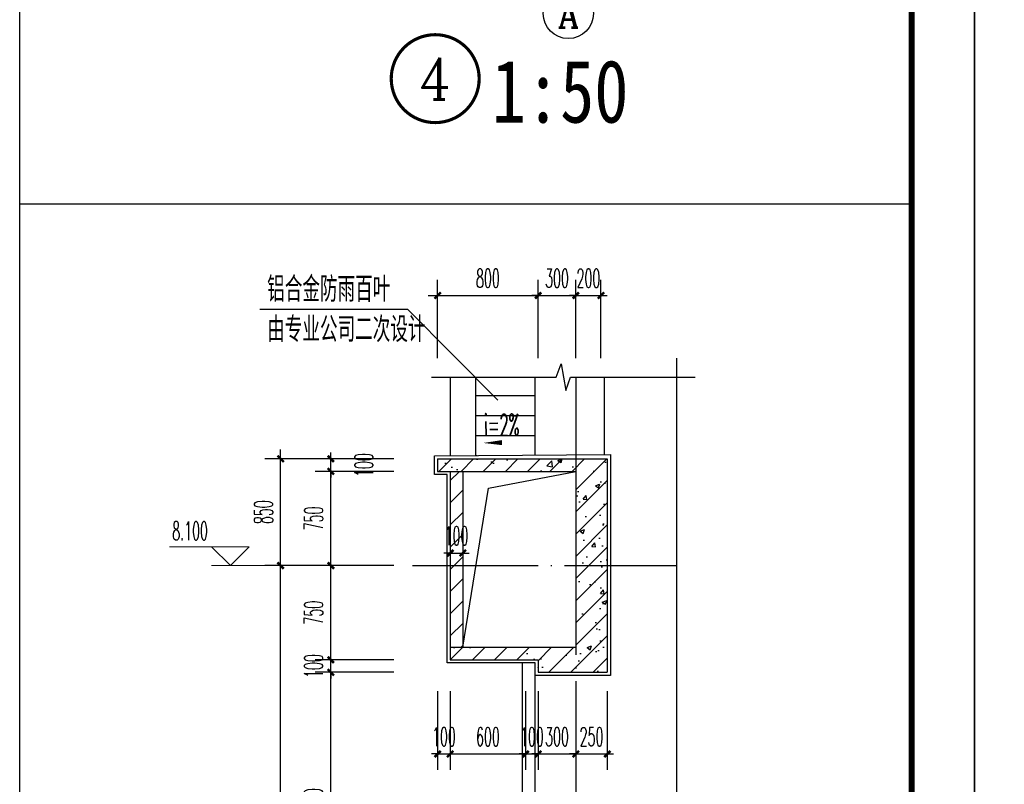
# Model space of a CAD drawing. Extents: x 1779708 to 7299578, y -1121471 to 88434.
# Tile 982 of 1056: x 7002719 to 7010557, y -974711 to -968623. Entities that reach past the tile are written whole.
import ezdxf
from ezdxf.enums import TextEntityAlignment as Align

# ---------------------------------------------------------------- set-up
doc = ezdxf.new("R2010")
doc.units = 0
doc.header["$LTSCALE"] = 1000
doc.header["$MEASUREMENT"] = 0
doc.linetypes.add('DOTE', pattern=[2.42, 2, -0.2, 0.02, -0.2])
doc.layers.get('0').update_dxf_attribs({"linetype": 'CONTINUOUS'})
doc.layers.get('Defpoints').update_dxf_attribs({"linetype": 'CONTINUOUS'})
for name, color, linetype in [('AXIS', 3, 'CONTINUOUS'), ('AXIS_TEXT', 7, 'CONTINUOUS'), ('DIM_IDEN', 3, 'CONTINUOUS'), ('DIM_LEAD', 3, 'CONTINUOUS'), ('DIM_SYMB', 3, 'CONTINUOUS'), ('DOTE', 1, 'DOTE'), ('PUB_TAB', 7, 'CONTINUOUS'), ('PUB_TEXT', 7, 'CONTINUOUS'), ('PUB_TITLE', 4, 'CONTINUOUS'), ('WALL', 255, 'CONTINUOUS'), ('可见线', 6, 'CONTINUOUS'), ('填充细线', 8, 'CONTINUOUS'), ('立面细线', 114, 'CONTINUOUS'), ('粉刷线', 213, 'CONTINUOUS')]:
    doc.layers.add(name, color=color, linetype=linetype)
doc.layers.add('DIM_ELEV', color=3, linetype='CONTINUOUS', lineweight=13)
doc.styles.add('-仿宋_GB2312', font='txt', dxfattribs={"width": 0.8})
doc.styles.add('_TCH_AXIS', font='COMPLEX', dxfattribs={"bigfont": 'GBCBIG'})
doc.styles.add('_TCH_DIM', font='SIMPLEX.shx', dxfattribs={"width": 0.7, "bigfont": 'GBCBIG.shx'})
doc.styles.add('_TCH_DIM_T3', font='SIMPLEX.shx', dxfattribs={"width": 0.494118, "bigfont": 'GBCBIG.shx'})
doc.styles.add('_TCH_LABEL', font='COMPLEX', dxfattribs={"bigfont": 'GBCBIG'})
doc.styles.add('COMPLEX', font='COMPLEX')
doc.styles.add('HZTXT', font='simplex.shx', dxfattribs={"width": 0.7, "bigfont": 'HZTXT.shx'})
doc.dimstyles.new('_TCH_ARCH&&50', dxfattribs={"dimtxt": 148.75, "dimasz": 50, "dimexe": 125, "dimexo": 150, "dimgap": 63.125, "dimtad": 1, "dimdec": 0, "dimzin": 0, "dimdsep": 46, "dimtxsty": '_TCH_DIM_T3', "dimblk": 'ARCHTICK', "dimcen": 0.09, "dimdle": 75, "dimclrt": 7, "dimazin": 2, "dimtfac": 1, "dimtdec": 0, "dimtix": 1, "dimtmove": 2, "dimatfit": 3, "dimfxl": 250, "dimtolj": 1, "dimtzin": 0, "dimarcsym": 0})

# ---------------------------------------------------------------- blocks, each defined once
blk = doc.blocks.new('A$C3D8761CE')
at = {"layer": 'PUB_TITLE'}
blk.add_lwpolyline([(0, 0), (84100, 0), (84100, 59400), (0, 59400)], close=True, dxfattribs=at)
at = {"layer": 'PUB_TITLE', "const_width": 100}
blk.add_lwpolyline([(2500, 1000), (83100, 1000), (83100, 58400), (2500, 58400)], close=True, dxfattribs=at)
blk = doc.blocks.new('_AXISO')
blk.add_circle((0, 0), 0.5)
at = {"layer": 'AXIS_TEXT', "style": 'COMPLEX', "width": 1.041667}
blk.add_attdef('A', text='', height=0.56, dxfattribs=at).set_placement((-0.25, -0.28), (0.25, -0.28), align=Align.FIT)
blk = doc.blocks.new('_ArchTick')
at = {"color": 0, "linetype": 'ByBlock', "const_width": 0.4}
blk.add_lwpolyline([(-0.5, -0.5), (0.5, 0.5)], dxfattribs=at)
blk = doc.blocks.new('*D1893')
at = {"layer": 'AXIS', "color": 0, "lineweight": -2, "transparency": 16777216}
for p, q in [((7004796.2, -976944.4), (7004796.2, -972894.4)), ((7005696.2, -972969.4), (7004671.2, -972969.4)), ((7005696.2, -976869.4), (7004671.2, -976869.4))]:
    blk.add_line(p, q, dxfattribs=at)
at = {"layer": 'Defpoints', "color": 0, "transparency": 16777216}
for p in [(7004796.2, -972969.4), (7005846.2, -972969.4), (7005846.2, -976869.4)]:
    blk.add_point(p, dxfattribs=at)
at = {"layer": 'AXIS', "color": 0, "lineweight": -2, "transparency": 16777216, "xscale": 50, "yscale": 50, "zscale": 50}
for p, rotation in [((7004796.2, -972969.4), 90), ((7004796.2, -976869.4), 270)]:
    blk.add_blockref('_ArchTick', p, dxfattribs=dict(at, rotation=rotation))
at = {"layer": 'AXIS', "color": 7, "transparency": 16777216, "insert": (7004658.7, -974919.4), "char_height": 148.75, "attachment_point": 5, "rotation": 90, "style": '_TCH_DIM_T3'}
blk.add_mtext('\\A1;3900', dxfattribs=at)
blk = doc.blocks.new('*D1894')
at = {"layer": 'AXIS', "color": 0, "lineweight": -2, "transparency": 16777216}
for p, q in [((7004796.2, -973044.4), (7004796.2, -972044.4)), ((7005696.2, -972119.4), (7004671.2, -972119.4)), ((7005696.2, -972969.4), (7004671.2, -972969.4))]:
    blk.add_line(p, q, dxfattribs=at)
at = {"layer": 'Defpoints', "color": 0, "transparency": 16777216}
for p in [(7004796.2, -972119.4), (7005846.2, -972119.4), (7005846.2, -972969.4)]:
    blk.add_point(p, dxfattribs=at)
at = {"layer": 'AXIS', "color": 0, "lineweight": -2, "transparency": 16777216, "xscale": 50, "yscale": 50, "zscale": 50}
for p, rotation in [((7004796.2, -972119.4), 90), ((7004796.2, -972969.4), 270)]:
    blk.add_blockref('_ArchTick', p, dxfattribs=dict(at, rotation=rotation))
at = {"layer": 'AXIS', "color": 7, "transparency": 16777216, "insert": (7004658.7, -972544.4), "char_height": 148.75, "attachment_point": 5, "rotation": 90, "style": '_TCH_DIM_T3'}
blk.add_mtext('\\A1;850', dxfattribs=at)
blk = doc.blocks.new('*D1895')
at = {"layer": 'AXIS', "color": 0, "lineweight": -2, "transparency": 16777216}
for p, q in [((7006046.2, -971319.4), (7006046.2, -970694.4)), ((7006846.2, -971319.4), (7006846.2, -970694.4)), ((7005971.2, -970819.4), (7006921.2, -970819.4))]:
    blk.add_line(p, q, dxfattribs=at)
at = {"layer": 'Defpoints', "color": 0, "transparency": 16777216}
for p in [(7006846.2, -970819.4), (7006046.2, -971469.4), (7006846.2, -971469.4)]:
    blk.add_point(p, dxfattribs=at)
at = {"layer": 'AXIS', "color": 0, "lineweight": -2, "transparency": 16777216, "xscale": 50, "yscale": 50, "zscale": 50, "rotation": 180}
blk.add_blockref('_ArchTick', (7006046.2, -970819.4), dxfattribs=at)
at = {"layer": 'AXIS', "color": 0, "lineweight": -2, "transparency": 16777216, "xscale": 50, "yscale": 50, "zscale": 50}
blk.add_blockref('_ArchTick', (7006846.2, -970819.4), dxfattribs=at)
at = {"layer": 'AXIS', "color": 7, "transparency": 16777216, "insert": (7006446.2, -970681.9), "char_height": 148.75, "attachment_point": 5, "style": '_TCH_DIM_T3'}
blk.add_mtext('\\A1;800', dxfattribs=at)
blk = doc.blocks.new('*D1896')
at = {"layer": 'AXIS', "color": 0, "lineweight": -2, "transparency": 16777216}
for p, q in [((7006846.2, -971319.4), (7006846.2, -970694.4)), ((7007146.2, -971319.4), (7007146.2, -970694.4)), ((7006846.2, -970819.4), (7006796.2, -970819.4)), ((7006846.2, -970819.4), (7007146.2, -970819.4)), ((7007146.2, -970819.4), (7007196.2, -970819.4))]:
    blk.add_line(p, q, dxfattribs=at)
at = {"layer": 'Defpoints', "color": 0, "transparency": 16777216}
for p in [(7007146.2, -970819.4), (7006846.2, -971469.4), (7007146.2, -971469.4)]:
    blk.add_point(p, dxfattribs=at)
at = {"layer": 'AXIS', "color": 0, "lineweight": -2, "transparency": 16777216, "xscale": 50, "yscale": 50, "zscale": 50}
blk.add_blockref('_ArchTick', (7006846.2, -970819.4), dxfattribs=at)
at = {"layer": 'AXIS', "color": 0, "lineweight": -2, "transparency": 16777216, "xscale": 50, "yscale": 50, "zscale": 50, "rotation": 180}
blk.add_blockref('_ArchTick', (7007146.2, -970819.4), dxfattribs=at)
at = {"layer": 'AXIS', "color": 7, "transparency": 16777216, "insert": (7006996.2, -970681.9), "char_height": 148.75, "attachment_point": 5, "style": '_TCH_DIM_T3'}
blk.add_mtext('\\A1;300', dxfattribs=at)
blk = doc.blocks.new('*D1897')
at = {"layer": 'AXIS', "color": 0, "lineweight": -2, "transparency": 16777216}
for p, q in [((7007146.2, -971319.4), (7007146.2, -970694.4)), ((7007346.2, -971319.4), (7007346.2, -970694.4)), ((7007146.2, -970819.4), (7007096.2, -970819.4)), ((7007146.2, -970819.4), (7007346.2, -970819.4)), ((7007346.2, -970819.4), (7007396.2, -970819.4))]:
    blk.add_line(p, q, dxfattribs=at)
at = {"layer": 'Defpoints', "color": 0, "transparency": 16777216}
for p in [(7007346.2, -970819.4), (7007146.2, -971469.4), (7007346.2, -971469.4)]:
    blk.add_point(p, dxfattribs=at)
at = {"layer": 'AXIS', "color": 0, "lineweight": -2, "transparency": 16777216, "xscale": 50, "yscale": 50, "zscale": 50}
blk.add_blockref('_ArchTick', (7007146.2, -970819.4), dxfattribs=at)
at = {"layer": 'AXIS', "color": 0, "lineweight": -2, "transparency": 16777216, "xscale": 50, "yscale": 50, "zscale": 50, "rotation": 180}
blk.add_blockref('_ArchTick', (7007346.2, -970819.4), dxfattribs=at)
at = {"layer": 'AXIS', "color": 7, "transparency": 16777216, "insert": (7007246.2, -970681.9), "char_height": 148.75, "attachment_point": 5, "style": '_TCH_DIM_T3'}
blk.add_mtext('\\A1;200', dxfattribs=at)
blk = doc.blocks.new('*D1902')
at = {"layer": 'AXIS', "color": 0, "lineweight": -2, "transparency": 16777216}
for p, q in [((7006046.2, -973969.4), (7006046.2, -974594.4)), ((7006146.2, -973969.4), (7006146.2, -974594.4)), ((7006046.2, -974469.4), (7005996.2, -974469.4)), ((7006046.2, -974469.4), (7006146.2, -974469.4)), ((7006146.2, -974469.4), (7006196.2, -974469.4))]:
    blk.add_line(p, q, dxfattribs=at)
at = {"layer": 'Defpoints', "color": 0, "transparency": 16777216}
for p in [(7006046.2, -973819.4), (7006146.2, -973819.4), (7006146.2, -974469.4)]:
    blk.add_point(p, dxfattribs=at)
at = {"layer": 'AXIS', "color": 0, "lineweight": -2, "transparency": 16777216, "xscale": 50, "yscale": 50, "zscale": 50}
blk.add_blockref('_ArchTick', (7006046.2, -974469.4), dxfattribs=at)
at = {"layer": 'AXIS', "color": 0, "lineweight": -2, "transparency": 16777216, "xscale": 50, "yscale": 50, "zscale": 50, "rotation": 180}
blk.add_blockref('_ArchTick', (7006146.2, -974469.4), dxfattribs=at)
at = {"layer": 'AXIS', "color": 7, "transparency": 16777216, "insert": (7006096.2, -974331.9), "char_height": 148.75, "attachment_point": 5, "style": '_TCH_DIM_T3'}
blk.add_mtext('\\A1;100', dxfattribs=at)
blk = doc.blocks.new('*D1903')
at = {"layer": 'AXIS', "color": 0, "lineweight": -2, "transparency": 16777216}
for p, q in [((7006146.2, -973969.4), (7006146.2, -974594.4)), ((7006746.2, -973969.4), (7006746.2, -974594.4)), ((7006071.2, -974469.4), (7006821.2, -974469.4))]:
    blk.add_line(p, q, dxfattribs=at)
at = {"layer": 'Defpoints', "color": 0, "transparency": 16777216}
for p in [(7006146.2, -973819.4), (7006746.2, -973819.4), (7006746.2, -974469.4)]:
    blk.add_point(p, dxfattribs=at)
at = {"layer": 'AXIS', "color": 0, "lineweight": -2, "transparency": 16777216, "xscale": 50, "yscale": 50, "zscale": 50, "rotation": 180}
blk.add_blockref('_ArchTick', (7006146.2, -974469.4), dxfattribs=at)
at = {"layer": 'AXIS', "color": 0, "lineweight": -2, "transparency": 16777216, "xscale": 50, "yscale": 50, "zscale": 50}
blk.add_blockref('_ArchTick', (7006746.2, -974469.4), dxfattribs=at)
at = {"layer": 'AXIS', "color": 7, "transparency": 16777216, "insert": (7006446.2, -974331.9), "char_height": 148.75, "attachment_point": 5, "style": '_TCH_DIM_T3'}
blk.add_mtext('\\A1;600', dxfattribs=at)
blk = doc.blocks.new('*D1904')
at = {"layer": 'AXIS', "color": 0, "lineweight": -2, "transparency": 16777216}
for p, q in [((7006746.2, -973969.4), (7006746.2, -974594.4)), ((7006846.2, -973969.4), (7006846.2, -974594.4)), ((7006746.2, -974469.4), (7006696.2, -974469.4)), ((7006746.2, -974469.4), (7006846.2, -974469.4)), ((7006846.2, -974469.4), (7006896.2, -974469.4))]:
    blk.add_line(p, q, dxfattribs=at)
at = {"layer": 'Defpoints', "color": 0, "transparency": 16777216}
for p in [(7006746.2, -973819.4), (7006846.2, -973819.4), (7006846.2, -974469.4)]:
    blk.add_point(p, dxfattribs=at)
at = {"layer": 'AXIS', "color": 0, "lineweight": -2, "transparency": 16777216, "xscale": 50, "yscale": 50, "zscale": 50}
blk.add_blockref('_ArchTick', (7006746.2, -974469.4), dxfattribs=at)
at = {"layer": 'AXIS', "color": 0, "lineweight": -2, "transparency": 16777216, "xscale": 50, "yscale": 50, "zscale": 50, "rotation": 180}
blk.add_blockref('_ArchTick', (7006846.2, -974469.4), dxfattribs=at)
at = {"layer": 'AXIS', "color": 7, "transparency": 16777216, "insert": (7006796.2, -974331.9), "char_height": 148.75, "attachment_point": 5, "style": '_TCH_DIM_T3'}
blk.add_mtext('\\A1;100', dxfattribs=at)
blk = doc.blocks.new('*D1905')
at = {"layer": 'AXIS', "color": 0, "lineweight": -2, "transparency": 16777216}
for p, q in [((7006846.2, -973969.4), (7006846.2, -974594.4)), ((7007146.2, -973969.4), (7007146.2, -974594.4)), ((7006846.2, -974469.4), (7006796.2, -974469.4)), ((7006846.2, -974469.4), (7007146.2, -974469.4)), ((7007146.2, -974469.4), (7007196.2, -974469.4))]:
    blk.add_line(p, q, dxfattribs=at)
at = {"layer": 'Defpoints', "color": 0, "transparency": 16777216}
for p in [(7006846.2, -973819.4), (7007146.2, -973819.4), (7007146.2, -974469.4)]:
    blk.add_point(p, dxfattribs=at)
at = {"layer": 'AXIS', "color": 0, "lineweight": -2, "transparency": 16777216, "xscale": 50, "yscale": 50, "zscale": 50}
blk.add_blockref('_ArchTick', (7006846.2, -974469.4), dxfattribs=at)
at = {"layer": 'AXIS', "color": 0, "lineweight": -2, "transparency": 16777216, "xscale": 50, "yscale": 50, "zscale": 50, "rotation": 180}
blk.add_blockref('_ArchTick', (7007146.2, -974469.4), dxfattribs=at)
at = {"layer": 'AXIS', "color": 7, "transparency": 16777216, "insert": (7006996.2, -974331.9), "char_height": 148.75, "attachment_point": 5, "style": '_TCH_DIM_T3'}
blk.add_mtext('\\A1;300', dxfattribs=at)
blk = doc.blocks.new('*D1906')
at = {"layer": 'AXIS', "color": 0, "lineweight": -2, "transparency": 16777216}
for p, q in [((7007146.2, -973969.4), (7007146.2, -974594.4)), ((7007396.2, -973969.4), (7007396.2, -974594.4)), ((7007146.2, -974469.4), (7007096.2, -974469.4)), ((7007146.2, -974469.4), (7007396.2, -974469.4)), ((7007396.2, -974469.4), (7007446.2, -974469.4))]:
    blk.add_line(p, q, dxfattribs=at)
at = {"layer": 'Defpoints', "color": 0, "transparency": 16777216}
for p in [(7007146.2, -973819.4), (7007396.2, -973819.4), (7007396.2, -974469.4)]:
    blk.add_point(p, dxfattribs=at)
at = {"layer": 'AXIS', "color": 0, "lineweight": -2, "transparency": 16777216, "xscale": 50, "yscale": 50, "zscale": 50}
blk.add_blockref('_ArchTick', (7007146.2, -974469.4), dxfattribs=at)
at = {"layer": 'AXIS', "color": 0, "lineweight": -2, "transparency": 16777216, "xscale": 50, "yscale": 50, "zscale": 50, "rotation": 180}
blk.add_blockref('_ArchTick', (7007396.2, -974469.4), dxfattribs=at)
at = {"layer": 'AXIS', "color": 7, "transparency": 16777216, "insert": (7007271.2, -974331.9), "char_height": 148.75, "attachment_point": 5, "style": '_TCH_DIM_T3'}
blk.add_mtext('\\A1;250', dxfattribs=at)
blk = doc.blocks.new('*D1907')
at = {"layer": 'AXIS', "color": 0, "lineweight": -2, "transparency": 16777216}
for p, q in [((7006146.2, -972369.4), (7006146.2, -972994.4)), ((7006246.2, -972369.4), (7006246.2, -972994.4)), ((7006146.2, -972869.4), (7006096.2, -972869.4)), ((7006146.2, -972869.4), (7006246.2, -972869.4)), ((7006246.2, -972869.4), (7006296.2, -972869.4))]:
    blk.add_line(p, q, dxfattribs=at)
at = {"layer": 'Defpoints', "color": 0, "transparency": 16777216}
for p in [(7006146.2, -972219.4), (7006246.2, -972219.4), (7006246.2, -972869.4)]:
    blk.add_point(p, dxfattribs=at)
at = {"layer": 'AXIS', "color": 0, "lineweight": -2, "transparency": 16777216, "xscale": 50, "yscale": 50, "zscale": 50}
blk.add_blockref('_ArchTick', (7006146.2, -972869.4), dxfattribs=at)
at = {"layer": 'AXIS', "color": 0, "lineweight": -2, "transparency": 16777216, "xscale": 50, "yscale": 50, "zscale": 50, "rotation": 180}
blk.add_blockref('_ArchTick', (7006246.2, -972869.4), dxfattribs=at)
at = {"layer": 'AXIS', "color": 7, "transparency": 16777216, "insert": (7006196.2, -972731.9), "char_height": 148.75, "attachment_point": 5, "style": '_TCH_DIM_T3'}
blk.add_mtext('\\A1;100', dxfattribs=at)
blk = doc.blocks.new('*D1913')
at = {"layer": 'AXIS', "color": 0, "lineweight": -2, "transparency": 16777216}
for p, q in [((7005196.2, -975994.4), (7005196.2, -973744.4)), ((7005696.2, -973819.4), (7005071.2, -973819.4)), ((7005696.2, -975919.4), (7005071.2, -975919.4))]:
    blk.add_line(p, q, dxfattribs=at)
at = {"layer": 'Defpoints', "color": 0, "transparency": 16777216}
for p in [(7005196.2, -973819.4), (7005846.2, -973819.4), (7005846.2, -975919.4)]:
    blk.add_point(p, dxfattribs=at)
at = {"layer": 'AXIS', "color": 0, "lineweight": -2, "transparency": 16777216, "xscale": 50, "yscale": 50, "zscale": 50}
for p, rotation in [((7005196.2, -973819.4), 90), ((7005196.2, -975919.4), 270)]:
    blk.add_blockref('_ArchTick', p, dxfattribs=dict(at, rotation=rotation))
at = {"layer": 'AXIS', "color": 7, "transparency": 16777216, "insert": (7005058.7, -974869.4), "char_height": 148.75, "attachment_point": 5, "rotation": 90, "style": '_TCH_DIM_T3'}
blk.add_mtext('\\A1;2100', dxfattribs=at)
blk = doc.blocks.new('*D1914')
at = {"layer": 'AXIS', "color": 0, "lineweight": -2, "transparency": 16777216}
for p, q in [((7005696.2, -973719.4), (7005071.2, -973719.4)), ((7005196.2, -973719.4), (7005196.2, -973669.4)), ((7005196.2, -973819.4), (7005196.2, -973719.4)), ((7005696.2, -973819.4), (7005071.2, -973819.4)), ((7005196.2, -973819.4), (7005196.2, -973869.4))]:
    blk.add_line(p, q, dxfattribs=at)
at = {"layer": 'Defpoints', "color": 0, "transparency": 16777216}
for p in [(7005196.2, -973719.4), (7005846.2, -973719.4), (7005846.2, -973819.4)]:
    blk.add_point(p, dxfattribs=at)
at = {"layer": 'AXIS', "color": 0, "lineweight": -2, "transparency": 16777216, "xscale": 50, "yscale": 50, "zscale": 50}
for p, rotation in [((7005196.2, -973719.4), 270), ((7005196.2, -973819.4), 90)]:
    blk.add_blockref('_ArchTick', p, dxfattribs=dict(at, rotation=rotation))
at = {"layer": 'AXIS', "color": 7, "transparency": 16777216, "insert": (7005058.7, -973769.4), "char_height": 148.75, "attachment_point": 5, "rotation": 90, "style": '_TCH_DIM_T3'}
blk.add_mtext('\\A1;100', dxfattribs=at)
blk = doc.blocks.new('*D1915')
at = {"layer": 'AXIS', "color": 0, "lineweight": -2, "transparency": 16777216}
for p, q in [((7005196.2, -973794.4), (7005196.2, -972894.4)), ((7005696.2, -972969.4), (7005071.2, -972969.4)), ((7005696.2, -973719.4), (7005071.2, -973719.4))]:
    blk.add_line(p, q, dxfattribs=at)
at = {"layer": 'Defpoints', "color": 0, "transparency": 16777216}
for p in [(7005196.2, -972969.4), (7005846.2, -972969.4), (7005846.2, -973719.4)]:
    blk.add_point(p, dxfattribs=at)
at = {"layer": 'AXIS', "color": 0, "lineweight": -2, "transparency": 16777216, "xscale": 50, "yscale": 50, "zscale": 50}
for p, rotation in [((7005196.2, -972969.4), 90), ((7005196.2, -973719.4), 270)]:
    blk.add_blockref('_ArchTick', p, dxfattribs=dict(at, rotation=rotation))
at = {"layer": 'AXIS', "color": 7, "transparency": 16777216, "insert": (7005058.7, -973344.4), "char_height": 148.75, "attachment_point": 5, "rotation": 90, "style": '_TCH_DIM_T3'}
blk.add_mtext('\\A1;750', dxfattribs=at)
blk = doc.blocks.new('*D1916')
at = {"layer": 'AXIS', "color": 0, "lineweight": -2, "transparency": 16777216}
for p, q in [((7005196.2, -973044.4), (7005196.2, -972144.4)), ((7005696.2, -972219.4), (7005071.2, -972219.4)), ((7005696.2, -972969.4), (7005071.2, -972969.4))]:
    blk.add_line(p, q, dxfattribs=at)
at = {"layer": 'Defpoints', "color": 0, "transparency": 16777216}
for p in [(7005196.2, -972219.4), (7005846.2, -972219.4), (7005846.2, -972969.4)]:
    blk.add_point(p, dxfattribs=at)
at = {"layer": 'AXIS', "color": 0, "lineweight": -2, "transparency": 16777216, "xscale": 50, "yscale": 50, "zscale": 50}
for p, rotation in [((7005196.2, -972219.4), 90), ((7005196.2, -972969.4), 270)]:
    blk.add_blockref('_ArchTick', p, dxfattribs=dict(at, rotation=rotation))
at = {"layer": 'AXIS', "color": 7, "transparency": 16777216, "insert": (7005058.7, -972594.4), "char_height": 148.75, "attachment_point": 5, "rotation": 90, "style": '_TCH_DIM_T3'}
blk.add_mtext('\\A1;750', dxfattribs=at)
blk = doc.blocks.new('*D1917')
at = {"layer": 'AXIS', "color": 0, "lineweight": -2, "transparency": 16777216}
for p, q in [((7005196.2, -972119.4), (7005196.2, -972069.4)), ((7005696.2, -972119.4), (7005071.2, -972119.4)), ((7005196.2, -972219.4), (7005196.2, -972119.4)), ((7005696.2, -972219.4), (7005071.2, -972219.4)), ((7005196.2, -972219.4), (7005196.2, -972269.4))]:
    blk.add_line(p, q, dxfattribs=at)
at = {"layer": 'Defpoints', "color": 0, "transparency": 16777216}
for p in [(7005196.2, -972119.4), (7005846.2, -972119.4), (7005846.2, -972219.4)]:
    blk.add_point(p, dxfattribs=at)
at = {"layer": 'AXIS', "color": 0, "lineweight": -2, "transparency": 16777216, "xscale": 50, "yscale": 50, "zscale": 50}
for p, rotation in [((7005196.2, -972119.4), 270), ((7005196.2, -972219.4), 90)]:
    blk.add_blockref('_ArchTick', p, dxfattribs=dict(at, rotation=rotation))
at = {"layer": 'AXIS', "color": 7, "transparency": 16777216, "insert": (7005458.7, -972169.4), "char_height": 148.75, "attachment_point": 5, "rotation": 90, "style": '_TCH_DIM_T3'}
blk.add_mtext('\\A1;100', dxfattribs=at)

msp = doc.modelspace()

# ---------------------------------------------------------------- hatches: boundary and pattern name
at = {"layer": '填充细线'}
h = msp.add_hatch(dxfattribs=at)
h.set_pattern_fill('钢筋混凝土', color=114, scale=50)
h.set_pattern_definition([(45, (7006046.24, -973819.42), (-88.388, 88.388), []), (50, (7006046.24, -973819.42), (358.63, -31.376), [37.5, -412.5]), (355, (7006046.24, -973819.42), (-69.376, 376.096), [30, -330]), (100.451, (7006076.13, -973822.04), (289.255, 344.72), [31.87, -350.57]), (46.184, (7006046.24, -973719.42), (533.62, -82.76), [56.25, -618.75]), (96.636, (7006090.7, -973726.3), (467.33, 487.06), [47.8, -525.86]), (351.184, (7006046.24, -973719.4), (467.33, 487.06), [45, -495]), (21, (7006096.24, -973744.42), (298.454, -201.31), [37.5, -412.5]), (326, (7006096.24, -973744.42), (121.66, 362.575), [30, -330]), (71.451, (7006121.1, -973761.2), (420.11, 161.265), [31.87, -350.57]), (37.5, (7006046.24, -973819.42), (6.08, 166.447), [0, -326, 0, -335, 0, -331.25]), (7.5, (7006046.24, -973819.42), (131.535, 197.206), [0, -191, 0, -318.5, 0, -126.25]), (327.5, (7005934.74, -973819.42), (266.911, -11.2774), [0, -125, 0, -390, 0, -517.5]), (317.5, (7005884.74, -973819.42), (291.593, 50.052), [0, -162.5, 0, -259, 0, -367.5])])
h.paths.add_polyline_path([(7007396.2, -972119.4), (7006046.2, -972119.4), (7006046.2, -972219.4), (7007146.2, -972219.4), (7007146.2, -973619.4), (7006146.2, -973619.4), (7006146.2, -973719.4), (7006846.2, -973719.4), (7006846.2, -973819.4), (7007396.2, -973819.4)])
h = msp.add_hatch(dxfattribs=at)
h.set_pattern_fill('普通砖', color=114, scale=50)
h.set_pattern_definition([(45, (7006146.24, -973529.67), (-88.388, 88.388), [])])
h.paths.add_polyline_path([(7006246.2, -972219.4), (7006146.2, -972219.4), (7006146.2, -973619.4), (7006246.2, -973619.4)])
at = {"layer": '立面细线'}
h = msp.add_hatch(dxfattribs=at)
h.set_pattern_fill('ANSI31', color=256, scale=100, angle=135, style=0)
h.set_pattern_definition([(180, (7006346.24, -972092.1), (-1e-14, -158.75), [])])
h.paths.add_polyline_path([(7006821.2, -971469.4), (7006346.2, -971469.4), (7006346.2, -972092.1), (7006821.2, -972088.7)])

# ---------------------------------------------------------------- linework, layer by layer
at = {"layer": 'DIM_ELEV'}
for p, q in [((7004546.2, -972819.4), (7003912.9, -972819.4)), ((7004396.2, -972969.4), (7004246.2, -972819.4)), ((7004396.2, -972969.4), (7004546.2, -972819.4)), ((7005196.2, -972969.4), (7004246.2, -972969.4))]:
    msp.add_line(p, q, dxfattribs=at)
at = {"layer": 'DIM_IDEN', "const_width": 25}
msp.add_lwpolyline([(7006376.6, -969092.7, 1), (7005676.6, -969092.7, 1)], format="xyb", close=True, dxfattribs=at)
at = {"layer": 'DIM_LEAD'}
for p, q in [((7005809, -970929.5), (7004629.4, -970929.5)), ((7006526.1, -971653.4), (7005809, -970929.5)), ((7006526.1, -971653.4), (7005809, -970929.5))]:
    msp.add_line(p, q, dxfattribs=at)
at = {"layer": 'DIM_SYMB'}
for points in [[(7005996.2, -971469.4), (7006990, -971469.4), (7007028.2, -971364.4), (7007065.2, -971574.4), (7007102.5, -971469.4), (7008096.2, -971469.4)], [(7007946.2, -971319.4), (7007946.2, -974813.2), (7008051.2, -974851.4), (7007841.2, -974888.4), (7007946.2, -974925.7), (7007946.2, -978419.4)]]:
    msp.add_lwpolyline(points, dxfattribs=at)
msp.add_lwpolyline([(7006717.4, -971987.9, 0, 0, 0), (7006408.9, -971993.1, 0, 40, 0), (7006558.9, -971990.6, 0, 0, 0)], format="xyseb", dxfattribs=at)
at = {"layer": 'DOTE', "linetype": 'DOTE', "ltscale": 0.5}
for p, q in [((7007146.2, -971469.4), (7007146.2, -978269.4)), ((7005846.2, -972969.4), (7007946.2, -972969.4))]:
    msp.add_line(p, q, dxfattribs=at)
at = {"layer": 'PUB_TAB'}
for p, q in [((7002719.2, -982200.2), (7002719.2, -945400.2)), ((7009819.2, -970092.4), (7002719.2, -970092.4))]:
    msp.add_line(p, q, dxfattribs=at)
at = {"layer": 'WALL'}
for p, q in [((7006046.2, -972119.4), (7007396.2, -972119.4)), ((7006046.2, -972119.4), (7006046.2, -972219.4)), ((7007396.2, -972119.4), (7007396.2, -973819.4)), ((7006046.2, -972219.4), (7007146.2, -972219.4)), ((7006146.2, -972219.4), (7006146.2, -973719.4)), ((7006246.2, -972219.4), (7006246.2, -973619.4)), ((7007146.2, -972219.4), (7007146.2, -973619.4)), ((7006146.2, -973619.4), (7007146.2, -973619.4)), ((7006146.2, -973719.4), (7006846.2, -973719.4)), ((7006846.2, -973719.4), (7006846.2, -973819.4)), ((7006846.2, -973819.4), (7007396.2, -973819.4))]:
    msp.add_line(p, q, dxfattribs=at)
at = {"layer": '可见线'}
for p, q in [((7006146.2, -971469.4), (7006146.2, -972094.4)), ((7006346.2, -971469.4), (7006346.2, -972094.4))]:
    msp.add_line(p, q, dxfattribs=at)
at = {"layer": '填充细线', "color": 114}
msp.add_lwpolyline([(7006246.2, -973619.4), (7006451.6, -972352.6), (7007146.2, -972219.4)], dxfattribs=at)
at = {"layer": '粉刷线'}
for p, q in [((7006821.2, -972088.7), (7006821.2, -971469.4)), ((7007371.2, -971469.4), (7007371.2, -972084.8)), ((7006721.2, -975988.4), (7006721.2, -973744.4)), ((7006821.2, -975894.4), (7006821.2, -973844.4))]:
    msp.add_line(p, q, dxfattribs=at)
msp.add_lwpolyline([(7007421.2, -973844.4), (7006821.2, -973844.4), (7006821.2, -973744.4), (7006121.2, -973744.4), (7006121.2, -972244.4), (7006021.2, -972244.4), (7006021.2, -972094.4), (7007421.2, -972084.4)], close=True, dxfattribs=at)

# ---------------------------------------------------------------- block references
at = {"layer": 'AXIS'}
ref = msp.add_blockref('_AXISO', (7007086.6, -968573.2), dxfattribs=dict(at, xscale=400, yscale=400, zscale=400))
ref.add_attrib('A', 'A', dxfattribs={"layer": 'AXIS_TEXT', "height": 222.7, "style": '_TCH_AXIS', "width": 0.888889}).set_placement((7007001.8, -968684.6), (7007171.5, -968684.6), align=Align.FIT)
at = {"layer": '可见线', "xscale": 0.5, "yscale": 0.5, "zscale": 0.5, "rotation": 270}
for p in [(6980619.2, -944150.2), (7010319.2, -944150.2)]:
    msp.add_blockref('A$C3D8761CE', p, dxfattribs=at)

# ---------------------------------------------------------------- texts
at = {"layer": 'PUB_TEXT', "color": 7, "style": '_TCH_LABEL'}
msp.add_text('4', height=334.1, dxfattribs=at).set_placement((7005899.3, -969259.8), (7006153.8, -969259.8), align=Align.FIT)
at = {"layer": 'PUB_TEXT', "style": '-仿宋_GB2312', "width": 0.8}
msp.add_text('1:50', height=500, dxfattribs=at).set_placement((7006476.6, -969442.7))
at = {"layer": 'PUB_TEXT', "color": 7}
for s, height, style, width, p in [('铝合金防雨百叶', 200, 'HZTXT', 0.7, (7004689.4, -970869.5)), ('由专业公司二次设计', 200, 'HZTXT', 0.7, (7004689.4, -971189.5)), ('8.100', 148.75, '_TCH_DIM', 0.494118, (7003933.9, -972766.9))]:
    msp.add_text(s, height=height, dxfattribs=dict(at, style=style, width=width)).set_placement(p)
at = {"layer": 'PUB_TEXT', "color": 7, "style": '_TCH_DIM', "width": 0.494118}
msp.add_text('i=2%', height=170, rotation=0.95484, dxfattribs=at).set_placement((7006418.2, -971935.7))

# ---------------------------------------------------------------- dimensions: what is measured, and where the dimension line sits
at = {"layer": 'AXIS'}
for p1, p2, distance, picture, middle in [((7006046.2, -971469.4), (7006846.2, -971469.4), 650, '*D1895', (7006446.2, -970681.9)), ((7006846.2, -971469.4), (7007146.2, -971469.4), 650, '*D1896', (7006996.2, -970681.9)), ((7007146.2, -971469.4), (7007346.2, -971469.4), 650, '*D1897', (7007246.2, -970681.9)), ((7005846.2, -972969.4), (7005846.2, -972119.4), 1050, '*D1894', (7004658.7, -972544.4)), ((7005846.2, -972969.4), (7005846.2, -972219.4), 650, '*D1916', (7005058.7, -972594.4)), ((7006146.2, -972219.4), (7006246.2, -972219.4), -650, '*D1907', (7006196.2, -972731.9)), ((7005846.2, -976869.4), (7005846.2, -972969.4), 1050, '*D1893', (7004658.7, -974919.4)), ((7005846.2, -973719.4), (7005846.2, -972969.4), 650, '*D1915', (7005058.7, -973344.4)), ((7005846.2, -973819.4), (7005846.2, -973719.4), 650, '*D1914', (7005058.7, -973769.4)), ((7005846.2, -975919.4), (7005846.2, -973819.4), 650, '*D1913', (7005058.7, -974869.4)), ((7006046.2, -973819.4), (7006146.2, -973819.4), -650, '*D1902', (7006096.2, -974331.9)), ((7006146.2, -973819.4), (7006746.2, -973819.4), -650, '*D1903', (7006446.2, -974331.9)), ((7006746.2, -973819.4), (7006846.2, -973819.4), -650, '*D1904', (7006796.2, -974331.9)), ((7006846.2, -973819.4), (7007146.2, -973819.4), -650, '*D1905', (7006996.2, -974331.9)), ((7007146.2, -973819.4), (7007396.2, -973819.4), -650, '*D1906', (7007271.2, -974331.9))]:
    dim = msp.add_aligned_dim(p1=p1, p2=p2, distance=distance, dimstyle='_TCH_ARCH&&50', dxfattribs=at)
    dim.commit()
    dim.dimension.update_dxf_attribs({"geometry": picture, "text_midpoint": middle})
dim = msp.add_linear_dim(base=(7005196.2, -972119.4), p1=(7005846.2, -972219.4), p2=(7005846.2, -972119.4), angle=90, dimstyle='_TCH_ARCH&&50', dxfattribs=at)
dim.commit()
dim.dimension.update_dxf_attribs({"geometry": '*D1917', "text_midpoint": (7005458.7, -972169.4), "dimtype": 161})

doc.saveas('drawing.dxf')
